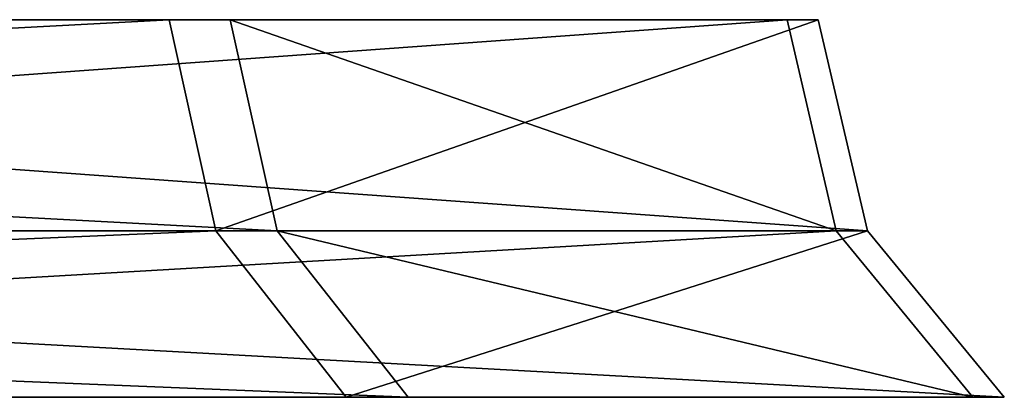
# Model space of a CAD drawing. Header units: millimetres. Extents: x -150 to 150, y -85 to 1149.
# Tile 726 of 1056: x -50.8958 to -50.8332, y 1007.491 to 1007.515. Entities that reach past the tile are written whole.
import ezdxf

# ---------------------------------------------------------------- set-up
doc = ezdxf.new("R2010")
doc.units = ezdxf.units.MM
doc.header["$LTSCALE"] = 21.359881
for name, color, linetype in [('1451', 7, 'CONTINUOUS'), ('1452', 7, 'CONTINUOUS'), ('1492', 7, 'CONTINUOUS'), ('1493', 7, 'CONTINUOUS')]:
    doc.layers.add(name, color=color, linetype=linetype)

msp = doc.modelspace()

# ---------------------------------------------------------------- linework, layer by layer
at = {"layer": '1451', "linetype": 'CONTINUOUS'}
for points in [[(-51.139068, 1007.501585, 281.846106), (-50.883347, 1007.501585, 281.486043), (-51.133436, 1007.491001, 281.85291), (-51.139068, 1007.501585, 281.846106)], [(-51.133436, 1007.491001, 281.85291), (-50.883347, 1007.501585, 281.486043), (-50.875067, 1007.491001, 281.489119), (-51.133436, 1007.491001, 281.85291)], [(-50.841917, 1007.501585, 281.046358), (-51.02588, 1007.501585, 280.644866), (-50.833209, 1007.491001, 281.044883), (-50.841917, 1007.501585, 281.046358)], [(-50.833209, 1007.491001, 281.044883), (-51.02588, 1007.501585, 280.644866), (-51.019076, 1007.491001, 280.639234), (-50.833209, 1007.491001, 281.044883)], [(-50.883347, 1007.501585, 281.486043), (-50.841917, 1007.501585, 281.046358), (-50.875067, 1007.491001, 281.489119), (-50.883347, 1007.501585, 281.486043)], [(-50.875067, 1007.491001, 281.489119), (-50.841917, 1007.501585, 281.046358), (-50.833209, 1007.491001, 281.044883), (-50.875067, 1007.491001, 281.489119)]]:
    msp.add_3dface(points, dxfattribs=at)
at = {"layer": '1452', "linetype": 'CONTINUOUS'}
for points in [[(-50.886316, 1007.515001, 281.48494), (-51.139068, 1007.501585, 281.846106), (-51.141088, 1007.515001, 281.843666), (-50.886316, 1007.515001, 281.48494)], [(-50.883347, 1007.501585, 281.486043), (-51.139068, 1007.501585, 281.846106), (-50.886316, 1007.515001, 281.48494), (-50.883347, 1007.501585, 281.486043)], [(-51.02588, 1007.501585, 280.644866), (-50.841917, 1007.501585, 281.046358), (-51.02832, 1007.515001, 280.646886), (-51.02588, 1007.501585, 280.644866)], [(-51.02832, 1007.515001, 280.646886), (-50.841917, 1007.501585, 281.046358), (-50.84504, 1007.515001, 281.046888), (-51.02832, 1007.515001, 280.646886)], [(-50.84504, 1007.515001, 281.046888), (-50.883347, 1007.501585, 281.486043), (-50.886316, 1007.515001, 281.48494), (-50.84504, 1007.515001, 281.046888)], [(-50.841917, 1007.501585, 281.046358), (-50.883347, 1007.501585, 281.486043), (-50.84504, 1007.515001, 281.046888), (-50.841917, 1007.501585, 281.046358)]]:
    msp.add_3dface(points, dxfattribs=at)
at = {"layer": '1492', "linetype": 'CONTINUOUS'}
for points in [[(-50.879447, 1007.501585, 318.524671), (-51.130334, 1007.501585, 318.161223), (-50.871127, 1007.491001, 318.521705), (-50.879447, 1007.501585, 318.524671)], [(-50.871127, 1007.491001, 318.521705), (-51.130334, 1007.501585, 318.161223), (-51.124612, 1007.491001, 318.154495), (-50.871127, 1007.491001, 318.521705)], [(-51.033209, 1007.501585, 319.363868), (-50.843897, 1007.501585, 318.964869), (-51.026481, 1007.491001, 319.369591), (-51.033209, 1007.501585, 319.363868)], [(-51.026481, 1007.491001, 319.369591), (-50.843897, 1007.501585, 318.964869), (-50.835209, 1007.491001, 318.966461), (-51.026481, 1007.491001, 319.369591)], [(-50.843897, 1007.501585, 318.964869), (-50.879447, 1007.501585, 318.524671), (-50.835209, 1007.491001, 318.966461), (-50.843897, 1007.501585, 318.964869)], [(-50.835209, 1007.491001, 318.966461), (-50.879447, 1007.501585, 318.524671), (-50.871127, 1007.491001, 318.521705), (-50.835209, 1007.491001, 318.966461)]]:
    msp.add_3dface(points, dxfattribs=at)
at = {"layer": '1493', "linetype": 'CONTINUOUS'}
for points in [[(-51.130334, 1007.501585, 318.161223), (-50.879447, 1007.501585, 318.524671), (-51.132386, 1007.515001, 318.163635), (-51.130334, 1007.501585, 318.161223)], [(-51.132386, 1007.515001, 318.163635), (-50.879447, 1007.501585, 318.524671), (-50.882431, 1007.515001, 318.525734), (-51.132386, 1007.515001, 318.163635)], [(-50.847012, 1007.515001, 318.964299), (-51.033209, 1007.501585, 319.363868), (-51.035622, 1007.515001, 319.361816), (-50.847012, 1007.515001, 318.964299)], [(-50.843897, 1007.501585, 318.964869), (-51.033209, 1007.501585, 319.363868), (-50.847012, 1007.515001, 318.964299), (-50.843897, 1007.501585, 318.964869)], [(-50.879447, 1007.501585, 318.524671), (-50.843897, 1007.501585, 318.964869), (-50.882431, 1007.515001, 318.525734), (-50.879447, 1007.501585, 318.524671)], [(-50.882431, 1007.515001, 318.525734), (-50.843897, 1007.501585, 318.964869), (-50.847012, 1007.515001, 318.964299), (-50.882431, 1007.515001, 318.525734)]]:
    msp.add_3dface(points, dxfattribs=at)

doc.saveas('drawing.dxf')
